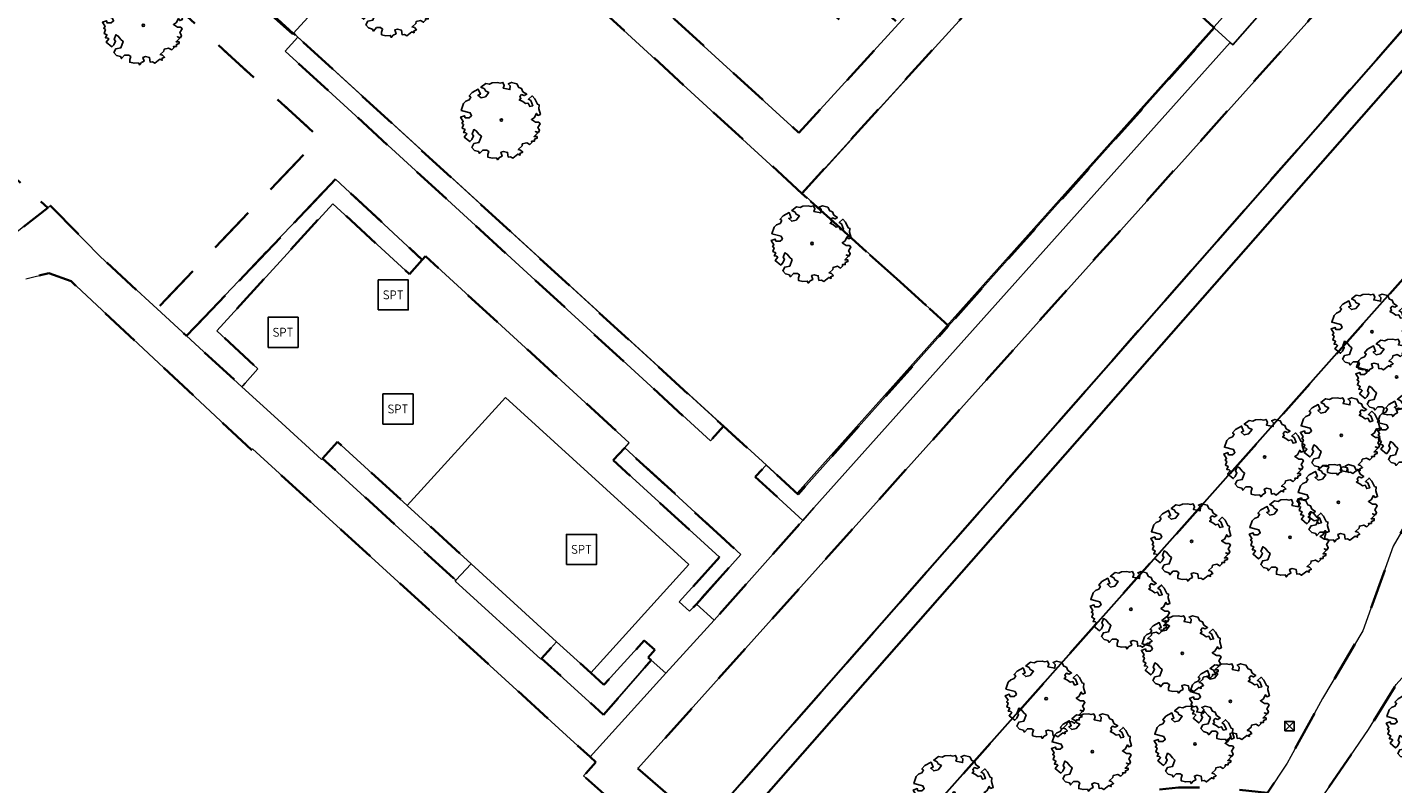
# Model space of a CAD drawing. Extents: x 105780 to 185197, y 477999 to 525027.
# Tile 381 of 562: x 108070 to 108139, y 479134 to 479172. Entities that reach past the tile are written whole.
import ezdxf
from ezdxf.enums import TextEntityAlignment as Align

# ---------------------------------------------------------------- set-up
doc = ezdxf.new("R2010")
doc.units = 0
doc.linetypes.add('XX-HIDDEN', pattern=[4, 2, -2])
for name, color, linetype, lineweight in [('B-GV-GR-BOOM-S', 252, 'Continuous', 25), ('B-GV-GR-HAAG_01-G', 252, 'GR-HAAG1', 13), ('B-GV-GR-MATERIAALGRENS-G', 252, 'XX-HIDDEN', 35), ('B-RO-IE-MEUBILAIR_WEGMEUBILAIR-S', 252, 'Continuous', 25), ('B-RO-IE-TERREINAFSCHEIDING_KUNSTMATIG_HEKWERK-G', 252, 'IE-TERREINAFSCHEIDING-KUNSTMATIG', 18), ('B-WE-GW-WATERGANG_SLOOT_INSTEEK-G', 252, 'Continuous', 30), ('B1-WE-VH-VERHARDING_HALFVERHARDING_SCHELP-GV', 252, 'Continuous', 18), ('B1-WE-VH-VERHARDING_TEGEL-GV', 252, 'Continuous', 18), ('B1-WE-VH-VERHARDING_TEGEL_RUBBER-GV', 252, 'Continuous', 18), ('TIJDELIJK UIT -WE-VH-VERHARDING_ASFALT-GV', 252, 'Continuous', 18)]:
    doc.layers.add(name, color=color, linetype=linetype, lineweight=lineweight)
doc.styles.add('NLCS-ISO', font='NLCS-ISO.ttf')
doc.linetypes.add('GR-HAAG1', pattern='A,6,[176,NLCS.shx,S=0.125,R=0,X=0,Y=0],-2', length=8)
doc.linetypes.add('IE-TERREINAFSCHEIDING-KUNSTMATIG', pattern='A,4,[82,NLCS.SHX,S=0.75,R=90,X=0,Y=0],4,-2', length=10)

# ---------------------------------------------------------------- blocks, each defined once
blk = doc.blocks.new('SIE-WEG_SPEELTOESTEL-SO')
at = {"flags": 128}
blk.add_lwpolyline([(-0.75, -0.75), (0.75, -0.75), (0.75, 0.75), (-0.75, 0.75)], close=True, dxfattribs=at)
at = {"style": 'NLCS-ISO'}
blk.add_text('SPT', height=0.45, dxfattribs=at).set_placement((0, 0), align=Align.MIDDLE_CENTER)
blk = doc.blocks.new('B-SGR-BOOM_06')
at = {"linetype": 'Continuous', "flags": 128}
blk.add_lwpolyline([(1.079, 1.408), (1.012, 1.576), (0.879, 1.626), (0.778, 1.81), (0.509, 1.877), (0.342, 1.81), (0.443, 1.709), (0.426, 1.525), (0.091, 1.592), (0.141, 1.726), (0.074, 1.877), (-0.06, 1.844), (-0.194, 1.877), (-0.462, 1.86), (-0.596, 1.793), (-0.781, 1.826), (-1.016, 1.642), (-0.848, 1.559), (-0.798, 1.458), (-0.63, 1.374), (-0.798, 1.156), (-1.015, 1.106), (-1.166, 1.24), (-1.048, 1.287), (-1.149, 1.542), (-1.451, 1.374), (-1.602, 1.206), (-1.518, 1.139), (-1.602, 1.005), (-1.77, 0.938), (-1.887, 0.821), (-2.004, 0.486), (-1.552, 0.368), (-1.485, 0.218), (-1.602, 0.117), (-1.803, 0.117), (-1.841, 0.222), (-2.037, 0.151), (-1.903, -0.067), (-1.97, -0.151), (-1.887, -0.218), (-1.954, -0.402), (-1.813, -0.473), (-1.887, -0.62), (-1.77, -0.637), (-1.717, -0.683), (-1.848, -0.843), (-1.568, -1.073), (-1.467, -0.972), (-1.384, -0.788), (-1.451, -0.704), (-1.367, -0.47), (-1.25, -0.537), (-1.115, -0.704), (-0.998, -0.804), (-1.115, -1.123), (-1.367, -1.173), (-1.467, -1.358), (-1.333, -1.508), (-1.133, -1.559), (-1.108, -1.609), (-1.082, -1.659), (-0.931, -1.491), (-0.73, -1.491), (-0.63, -1.559), (-0.68, -1.709), (-0.68, -1.844), (-0.462, -1.894), (-0.244, -1.877), (-0.194, -1.978), (-0.093, -1.86), (0.041, -1.793), (-0.024, -1.603), (0.108, -1.559), (0.309, -1.609), (0.342, -1.844), (0.46, -1.826), (0.577, -1.894), (0.828, -1.693), (0.946, -1.742), (0.929, -1.659), (1.063, -1.592), (0.963, -1.491), (0.845, -1.458), (1.03, -1.29), (1.046, -1.19), (1.264, -1.139), (1.415, -1.223), (1.515, -1.123), (1.508, -1.053), (1.649, -1.053), (1.649, -0.955), (1.784, -0.905), (1.784, -0.821), (1.633, -0.821), (1.817, -0.636), (1.7, -0.57), (1.851, -0.62), (1.901, -0.503), (1.817, -0.368), (1.934, -0.184), (1.867, -0.101), (1.7, -0.101), (1.499, 0.034), (1.633, 0.117), (1.75, 0.335), (1.817, 0.235), (1.951, 0.285), (1.867, 0.57), (1.884, 0.755), (1.8, 0.788), (1.666, 1.056), (1.531, 1.205), (1.35, 1.042), (1.465, 0.972), (1.566, 0.721), (1.415, 0.687), (1.331, 0.854), (1.197, 0.822), (1.063, 0.922), (0.895, 1.006), (0.979, 1.073), (0.929, 1.173), (1.012, 1.274), (1.146, 1.223), (1.264, 1.291)], close=True, dxfattribs=at)
blk.add_circle((0, 0), 0.06)
at = {"style": 'NLCS-ISO'}
blk.add_attdef('SOORT', text='', height=0.3, dxfattribs=at).set_placement((0, -0.36), align=Align.TOP_CENTER)
blk = doc.blocks.new('B-SIE-WEG_PAAL_HOUT')
for p, q in [((-0.1875, 0.1875), (0.1875, -0.1875)), ((0.1875, 0.1875), (-0.1875, -0.1875))]:
    blk.add_line(p, q)
at = {"flags": 128}
blk.add_lwpolyline([(-0.1875, -0.1875), (0.1875, -0.1875), (0.1875, 0.1875), (-0.1875, 0.1875)], close=True, dxfattribs=at)

msp = doc.modelspace()

# ---------------------------------------------------------------- linework, layer by layer
at = {"layer": 'B-GV-GR-HAAG_01-G', "flags": 128}
for points in [[(108130.476, 479170.833), (108130.261, 479171.03), (108129.693, 479171.552), (108116.437, 479156.706), (108108.927, 479148.295), (108107.336, 479149.749), (108106.794, 479149.176), (108109.169, 479147.003), (108109.722, 479147.621)], [(108083.977, 479171.095), (108083.35, 479170.407), (108086.469, 479167.548), (108104.558, 479150.963), (108105.202, 479151.699)], [(108085.866, 479164.014), (108078.431, 479156.203), (108081.19, 479153.668), (108081.233, 479153.716), (108081.354, 479153.851), (108081.989, 479154.563), (108079.94, 479156.45), (108085.72, 479162.792), (108089.543, 479159.282), (108090.186, 479160.001)], [(108085.965, 479150.925), (108085.209, 479150.089), (108091.866, 479144.015), (108092.618, 479144.838), (108089.438, 479147.747)], [(108100.285, 479150.626), (108099.705, 479149.997), (108105.016, 479145.162), (108102.995, 479142.944), (108103.517, 479142.475), (108103.861, 479142.83), (108106.067, 479145.299)], [(108101.602, 479140.031), (108101.451, 479140.165), (108101.78, 479140.551), (108101.254, 479141.009), (108099.246, 479138.793), (108098.585, 479139.396), (108096.888, 479140.944), (108096.136, 479140.12), (108099.225, 479137.302)]]:
    msp.add_lwpolyline(points, close=True, dxfattribs=at)
at = {"layer": 'B-GV-GR-MATERIAALGRENS-G', "flags": 128}
for points in [[(107986.111, 479200.479), (107984.782, 479198.985), (108006.918, 479179.437), (108008.6, 479178.457), (108010.529, 479178.194), (108012.413, 479178.687), (108013.965, 479179.862), (108022.166, 479189.083), (108023.539, 479190.361), (108025.127, 479191.36), (108026.873, 479192.045), (108028.717, 479192.392), (108035.232, 479192.978), (108043.528, 479185.409), (108044.864, 479186.898), (108037.918, 479193.235), (108047.818, 479194.155), (108050.281, 479194.418), (108052.245, 479194.491), (108053.694, 479194.308), (108054.899, 479193.757), (108055.701, 479193.018), (108085.063, 479166.072), (108076.958, 479157.556), (108078.431, 479156.203), (108085.866, 479164.014), (108090.186, 479160.001), (108090.341, 479160.175), (108100.512, 479150.872), (108100.285, 479150.626), (108106.067, 479145.299), (108103.861, 479142.83), (108104.748, 479142.03), (108109.169, 479147.003), (108106.794, 479149.176), (108107.336, 479149.749), (108105.202, 479151.699), (108104.558, 479150.963), (108086.469, 479167.548), (108083.35, 479170.407), (108083.977, 479171.095), (108083.761, 479171.292), (108083.727, 479171.255), (108082.088, 479172.712), (108081.504, 479172.05), (108061.928, 479190.004), (108062.544, 479190.679), (108060.127, 479192.888), (108059.521, 479192.224), (108057.054, 479194.491), (108056.254, 479195.228), (108062.745, 479202.309), (108064.48, 479204.164), (108065.063, 479203.58), (108066.555, 479205.198), (108065.9, 479205.872), (108076.584, 479217.488), (108084.759, 479226.377), (108137.202, 479178.369), (108137.929, 479179.162), (108138.553, 479179.843), (108084.638, 479229.2), (108075.112, 479218.842), (108064.428, 479207.226), (108054.415, 479196.177), (108054.248, 479196.254), (108052.333, 479196.496), (108050.138, 479196.414), (108046.855, 479196.074), (108027.747, 479194.311), (108025.903, 479193.964), (108024.156, 479193.278), (108022.567, 479192.278), (108021.194, 479190.999), (108012.47, 479181.191), (108011.539, 479180.486), (108010.409, 479180.19), (108009.251, 479180.348), (108008.242, 479180.936)], [(108055.701, 479193.018), (108047.857, 479184.167), (108071.506, 479162.591), (108071.638, 479162.694), (108074.136, 479160.149), (108076.958, 479157.556), (108085.063, 479166.072)], [(108067.303, 479156.036), (108052.87, 479140.218), (108028.46, 479162.507), (108027.436, 479163.442), (108041.838, 479179.22), (108042.713, 479178.423), (108065.928, 479157.274), (108069.469, 479160.994), (108069.91, 479161.34), (108071.506, 479162.591), (108047.857, 479184.167), (108044.864, 479186.898), (108043.528, 479185.409), (108020.378, 479159.607), (108021.045, 479159.042), (108023.396, 479156.852), (108054.445, 479127.905), (108062.71, 479120.2), (108071.571, 479111.939), (108075.315, 479108.45), (108098.231, 479134.256), (108098.842, 479134.944), (108098.56, 479135.201), (108097.761, 479135.93), (108081.716, 479150.569), (108081.67, 479150.516), (108072.671, 479158.925), (108071.555, 479159.332), (108070.411, 479159.042), (108069.071, 479158.007)], [(108108.408, 479183.579), (108100.055, 479174.475), (108108.972, 479166.328), (108113.943, 479171.768), (108112.553, 479173.059), (108111.296, 479171.687), (108106.409, 479176.104), (108111.031, 479181.172)], [(108143.631, 479182.338), (108142.273, 479180.84), (108137.49, 479175.393), (108100.935, 479134.619), (108104.572, 479131.503), (108104.723, 479131.696), (108104.447, 479132.02), (108104.699, 479132.307), (108145.78, 479179.094), (108145.975, 479179.43), (108146.027, 479179.815), (108145.928, 479180.191), (108145.694, 479180.501)], [(108109.12, 479163.311), (108091.337, 479179.591), (108083.761, 479171.292), (108083.977, 479171.095), (108105.202, 479151.699), (108107.336, 479149.749), (108108.927, 479148.295), (108116.437, 479156.706)], [(108129.693, 479171.552), (108129.645, 479171.596), (108122.576, 479178.09), (108109.12, 479163.311), (108116.437, 479156.706)], [(108140.633, 479149.214), (108143.679, 479155.507), (108146.672, 479160.93), (108148.168, 479163.273), (108149.845, 479165.759), (108153.214, 479169.803), (108155.194, 479172.046), (108153.733, 479172.404), (108153.169, 479172.542), (108151.078, 479171.676), (108149.78, 479170.666), (108145.496, 479166.238), (108110.641, 479127.032), (108109.766, 479126.047), (108109.786, 479126.031), (108109.882, 479125.48), (108109.704, 479125.092), (108108.043, 479122.899), (108107.116, 479121.337), (108106.331, 479119.698), (108105.697, 479117.995), (108105.216, 479116.242), (108104.895, 479114.454), (108104.734, 479112.644), (108104.736, 479110.832), (108106.801, 479111.984), (108107.079, 479114.138), (108107.551, 479116.265), (108108.211, 479118.342), (108109.053, 479120.351), (108110.072, 479122.278), (108111.259, 479124.105), (108113.33, 479126.627), (108114.607, 479127.963), (108115.998, 479129.18), (108117.492, 479130.267), (108119.077, 479131.217), (108120.741, 479132.022), (108122.47, 479132.674), (108124.25, 479133.17), (108126.068, 479133.504), (108127.908, 479133.675), (108129.756, 479133.681), (108132.334, 479133.411), (108133.313, 479134.886), (108133.499, 479135.226), (108135.085, 479138.118), (108137.101, 479141.5), (108138.611, 479145.72)], [(108085.866, 479164.014), (108078.431, 479156.203), (108081.19, 479153.668), (108081.233, 479153.716), (108081.354, 479153.851), (108081.989, 479154.563), (108079.94, 479156.45), (108085.72, 479162.792), (108089.543, 479159.282), (108090.186, 479160.001)], [(108085.965, 479150.925), (108085.209, 479150.089), (108091.866, 479144.015), (108092.618, 479144.838), (108089.438, 479147.747)], [(108100.285, 479150.626), (108099.705, 479149.997), (108105.016, 479145.162), (108102.995, 479142.944), (108103.517, 479142.475), (108103.861, 479142.83), (108106.067, 479145.299)], [(108101.602, 479140.031), (108101.451, 479140.165), (108101.78, 479140.551), (108101.254, 479141.009), (108099.246, 479138.793), (108098.585, 479139.396), (108096.888, 479140.944), (108096.136, 479140.12), (108099.225, 479137.302)], [(108138.694, 479109.811), (108141.078, 479112.096), (108143.293, 479114.48), (108144.317, 479116.32), (108145.027, 479118.494), (108145.173, 479119.874), (108145.065, 479121.622), (108142.433, 479138.622), (108142.085, 479139.164), (108141.699, 479139.55), (108141.08, 479139.821), (108140.269, 479139.86), (108139.496, 479139.628), (108138.762, 479138.816), (108137.371, 479136.573), (108134.473, 479132.319), (108132.309, 479129.457), (108130.106, 479126.827), (108133.625, 479116.051), (108127.156, 479111.032), (108120.017, 479108.02), (108111.023, 479111.605), (108106.088, 479108.808), (108103.879, 479107.295), (108113.733, 479094.567), (108108.462, 479081.601), (108110.754, 479083.153), (108112.844, 479085.042), (108114.597, 479086.796), (108116.282, 479089.023), (108118.101, 479092.232), (108119.439, 479094.416), (108120.953, 479096.389), (108122.325, 479097.798), (108124.825, 479099.841), (108128.521, 479102.624), (108131.83, 479104.773), (108134.294, 479106.288)], [(108102.834, 479130.184), (108098.231, 479134.256), (108075.315, 479108.45), (108076.778, 479107.085), (108077.567, 479106.35), (108079.223, 479104.838), (108079.562, 479104.635), (108079.953, 479104.578), (108080.335, 479104.677), (108080.649, 479104.917)]]:
    msp.add_lwpolyline(points, close=True, dxfattribs=at)
at = {"layer": 'B-RO-IE-TERREINAFSCHEIDING_KUNSTMATIG_HEKWERK-G', "flags": 128}
for points in [[(108135.756, 479178.438), (108084.564, 479225.157), (108057.649, 479195.159), (108108.883, 479148.35), (108135.008, 479177.6)], [(108116.35, 479156.785), (108109.154, 479163.31), (108116.094, 479170.96)]]:
    msp.add_lwpolyline(points, dxfattribs=at)
at = {"layer": 'B-WE-GW-WATERGANG_SLOOT_INSTEEK-G', "flags": 128}
for points in [[(108147.604, 479179.17), (108147.797, 479179.49), (108147.857, 479179.858), (108147.777, 479180.223), (108147.568, 479180.532), (108145.928, 479180.191), (108146.027, 479179.815), (108145.975, 479179.43), (108145.78, 479179.094), (108104.699, 479132.307), (108104.447, 479132.02), (108104.723, 479131.696), (108104.572, 479131.503), (108103.971, 479130.731), (108103.921, 479130.667), (108104.567, 479130.156), (108105.43, 479131.139)], [(108147.604, 479179.17), (108105.43, 479131.139), (108104.567, 479130.156), (108080.951, 479103.26), (108072.608, 479093.759), (108070.991, 479092.87), (108076.353, 479088.464), (108109.766, 479126.047), (108110.641, 479127.032), (108145.496, 479166.238), (108149.78, 479170.666), (108151.078, 479171.676), (108153.169, 479172.542), (108153.733, 479172.404), (108154.251, 479172.931)]]:
    msp.add_lwpolyline(points, close=True, dxfattribs=at)
at = {"layer": 'B1-WE-VH-VERHARDING_HALFVERHARDING_SCHELP-GV', "flags": 128}
for points in [[(108115.456, 479173.424), (108113.943, 479171.768), (108108.972, 479166.328), (108100.055, 479174.475), (108099.981, 479174.543), (108098.607, 479175.798), (108098.533, 479175.866), (108092.758, 479181.143), (108092.684, 479181.21), (108091.209, 479182.558), (108091.136, 479182.625), (108084.643, 479188.558), (108076.718, 479195.799), (108082.376, 479201.991), (108083.099, 479202.782), (108088.829, 479209.053), (108096.747, 479201.819), (108103.216, 479195.908), (108104.857, 479194.408), (108110.641, 479189.124), (108112.188, 479187.71), (108121.083, 479179.582)], [(108137.49, 479175.393), (108135.841, 479176.859), (108131.939, 479172.47), (108132.064, 479172.356), (108130.606, 479170.714), (108130.476, 479170.833), (108109.722, 479147.621), (108109.169, 479147.003), (108104.748, 479142.03), (108102.341, 479139.374), (108098.56, 479135.201), (108098.842, 479134.944), (108098.231, 479134.256), (108102.834, 479130.184), (108103.242, 479129.823), (108103.921, 479130.667), (108103.971, 479130.731), (108104.572, 479131.503), (108100.935, 479134.619)]]:
    msp.add_lwpolyline(points, close=True, dxfattribs=at)
for points in [[(108082.088, 479172.712), (108083.727, 479171.255), (108083.761, 479171.292), (108091.337, 479179.591), (108109.12, 479163.311), (108122.576, 479178.09)], [(108129.645, 479171.596), (108129.693, 479171.552), (108130.261, 479171.03), (108130.476, 479170.833), (108130.606, 479170.714), (108132.064, 479172.356)], [(108070.411, 479159.042), (108071.555, 479159.332), (108072.671, 479158.925), (108081.67, 479150.516), (108081.716, 479150.569), (108097.761, 479135.93), (108098.56, 479135.201), (108102.341, 479139.374), (108101.602, 479140.031), (108099.225, 479137.302), (108096.136, 479140.12), (108096.092, 479140.072), (108091.824, 479143.969), (108091.866, 479144.015), (108085.209, 479150.089), (108085.161, 479150.036), (108082.975, 479152.035), (108081.19, 479153.668), (108078.431, 479156.203), (108076.958, 479157.556), (108074.136, 479160.149), (108071.638, 479162.694), (108071.506, 479162.591), (108069.91, 479161.34)]]:
    msp.add_lwpolyline(points, dxfattribs=at)
at = {"layer": 'B1-WE-VH-VERHARDING_TEGEL-GV', "flags": 128}
for points in [[(108090.341, 479160.175), (108090.186, 479160.001), (108089.543, 479159.282), (108085.72, 479162.792), (108079.94, 479156.45), (108081.989, 479154.563), (108081.354, 479153.851), (108081.233, 479153.716), (108081.19, 479153.668), (108082.975, 479152.035), (108085.161, 479150.036), (108085.209, 479150.089), (108085.965, 479150.925), (108089.438, 479147.747), (108094.343, 479153.137), (108103.477, 479144.802), (108098.585, 479139.396), (108099.246, 479138.793), (108101.254, 479141.009), (108101.78, 479140.551), (108101.451, 479140.165), (108101.602, 479140.031), (108102.341, 479139.374), (108104.748, 479142.03), (108103.861, 479142.83), (108103.517, 479142.475), (108102.995, 479142.944), (108105.016, 479145.162), (108099.705, 479149.997), (108100.285, 479150.626), (108100.512, 479150.872)], [(108092.618, 479144.838), (108091.866, 479144.015), (108091.824, 479143.969), (108096.092, 479140.072), (108096.136, 479140.12), (108096.888, 479140.944)]]:
    msp.add_lwpolyline(points, close=True, dxfattribs=at)
at = {"layer": 'B1-WE-VH-VERHARDING_TEGEL_RUBBER-GV', "flags": 128}
msp.add_lwpolyline([(108089.438, 479147.747), (108092.618, 479144.838), (108096.888, 479140.944), (108098.585, 479139.396), (108103.477, 479144.802), (108094.343, 479153.137)], close=True, dxfattribs=at)
at = {"layer": 'TIJDELIJK UIT -WE-VH-VERHARDING_ASFALT-GV', "flags": 128}
for points in [[(108147.691, 479122.086), (108145.062, 479140.966), (108144.52, 479143.675), (108144.845, 479147.793), (108145.062, 479151.26), (108145.934, 479154.645), (108147.206, 479157.176), (108148.749, 479159.715), (108150.638, 479162.525), (108152.442, 479165.022), (108155.165, 479168.081), (108153.214, 479169.803), (108149.845, 479165.759), (108148.168, 479163.273), (108146.672, 479160.93), (108143.679, 479155.507), (108140.633, 479149.214), (108138.611, 479145.72), (108137.101, 479141.5), (108135.085, 479138.118), (108133.499, 479135.226), (108133.313, 479134.886), (108132.334, 479133.411)], [(108134.473, 479132.319), (108137.371, 479136.573), (108138.762, 479138.816), (108139.496, 479139.628), (108140.269, 479139.86), (108141.08, 479139.821), (108141.699, 479139.55), (108142.085, 479139.164), (108142.433, 479138.622), (108145.065, 479121.622)]]:
    msp.add_lwpolyline(points, dxfattribs=at)

# ---------------------------------------------------------------- block references
at = {"layer": 'B-GV-GR-BOOM-S', "linetype": 'Continuous', "lineweight": 0}
for p in [(108088.835, 479173.065), (108076.274, 479171.692), (108094.13, 479166.962), (108109.629, 479160.81), (108137.55, 479156.405), (108138.78, 479154.158), (108136.02, 479151.237), (108139.836, 479151.401), (108132.198, 479150.16), (108135.876, 479147.903), (108128.554, 479145.952), (108133.466, 479146.158), (108125.525, 479142.572), (108128.088, 479140.366), (108121.301, 479138.104), (108130.488, 479137.973), (108140.299, 479136.735), (108123.603, 479135.47), (108128.721, 479135.855), (108116.709, 479133.401)]:
    msp.add_blockref('B-SGR-BOOM_06', p, dxfattribs=at)
at = {"layer": 'B-RO-IE-MEUBILAIR_WEGMEUBILAIR-S'}
for p in [(108088.738, 479158.247), (108083.244, 479156.381), (108088.974, 479152.556), (108098.128, 479145.555)]:
    msp.add_blockref('SIE-WEG_SPEELTOESTEL-SO', p, dxfattribs=at)
at = {"layer": 'B-RO-IE-MEUBILAIR_WEGMEUBILAIR-S', "xscale": 1.25, "yscale": 1.25, "zscale": 1.25}
msp.add_blockref('B-SIE-WEG_PAAL_HOUT', (108133.434, 479136.74), dxfattribs=at)

doc.saveas('drawing.dxf')
